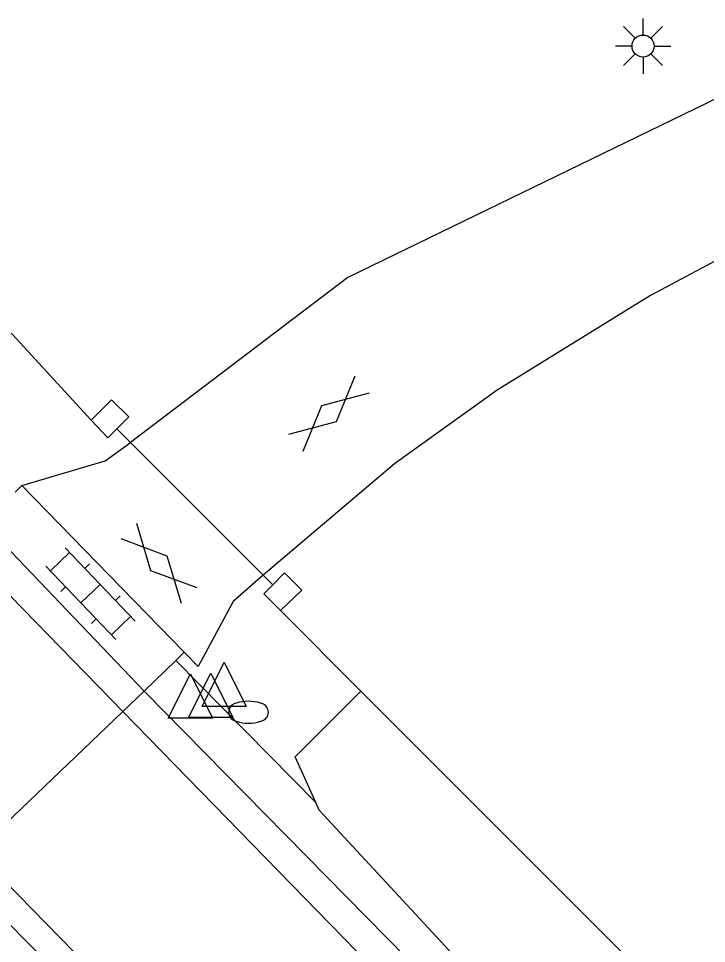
# Model space of a CAD drawing. Extents: x 124000 to 129000, y 395500 to 397503.
# Drawn here: x 127807.49 to 127823.06, y 397199.03 to 397219.96 of the extents above; entities that cross this region are included whole.
import ezdxf

# ---------------------------------------------------------------- set-up
doc = ezdxf.new("R2010")
doc.units = 0
for name, color, linetype in [('gg-afsc-hekwerk', 7, 'Continuous'), ('gg-afsc-muur', 7, 'Continuous'), ('gg-knt-verharding', 7, 'Continuous'), ('gg-kntw-greppel-droge sloot', 7, 'Continuous'), ('gt-grn-groengrens NZ', 7, 'Continuous'), ('gt-grn-weggrens', 7, 'Continuous'), ('gt-symb-brandkraan', 7, 'Continuous'), ('gt-symb-gesloten verharding', 7, 'Continuous'), ('gt-symb-klinker verharding', 7, 'Continuous'), ('gt-symb-lichtmast', 7, 'Continuous'), ('gt-symb-waterafsluiter', 7, 'Continuous')]:
    doc.layers.add(name, color=color, linetype=linetype)

# ---------------------------------------------------------------- blocks, each defined once
blk = doc.blocks.new('gt0-BR')
at = {"layer": 'gt-symb-brandkraan'}
for centre, radius, start, end in [((0, -0.691), 0.938, 73.108, 106.892), ((-0.244, 0), 0.206, 107.5669, 252.4331), ((0.599, -2.664), 3, 106.892, 107.5669), ((-0.599, -2.664), 3, 72.4331, 73.108), ((0.244, 0), 0.206, 287.567, 72.4331), ((0.599, 2.664), 3, 252.4331, 253.108), ((0, 0.691), 0.938, 253.108, 286.8921), ((-0.599, 2.664), 3, 286.8921, 287.567)]:
    blk.add_arc(centre, radius, start, end, dxfattribs=at)
blk = doc.blocks.new('gt0-WAFSL')
at = {"layer": 'gt-symb-waterafsluiter'}
for p, q in [((-0.5, -0.333), (0, 0.667)), ((0, 0.667), (0.5, -0.333)), ((0.5, -0.333), (-0.5, -0.333))]:
    blk.add_line(p, q, dxfattribs=at)
blk = doc.blocks.new('gt0-LMAST')
at = {"layer": 'gt-symb-lichtmast'}
for p, q in [((-0.182, 0.173), (-0.447, 0.438)), ((-0.005, 0.246), (-0.005, 0.621)), ((0.172, 0.173), (0.437, 0.438)), ((-0.255, -0.004), (-0.63, -0.004)), ((-0.182, -0.181), (-0.447, -0.446)), ((0.437, -0.446), (0.172, -0.181)), ((0.245, -0.004), (0.62, -0.004)), ((-0.005, -0.254), (-0.005, -0.629))]:
    blk.add_line(p, q, dxfattribs=at)
blk.add_circle((-0.005, -0.004), 0.25, dxfattribs=at)
blk = doc.blocks.new('gt0-GESVH1')
at = {"layer": 'gt-symb-gesloten verharding'}
for p, q in [((-0.992, -0.261), (0.008, 0.239)), ((0.008, -0.261), (-0.992, 0.239)), ((0.008, 0.239), (1.008, -0.261)), ((1.008, 0.239), (0.008, -0.261))]:
    blk.add_line(p, q, dxfattribs=at)
blk = doc.blocks.new('gt0-KL1')
at = {"layer": 'gt-symb-klinker verharding'}
for p, q in [((-0.5, 0.3), (-0.5, 0.45)), ((0.5, 0.3), (0.5, 0.45)), ((-1.15, 0.3), (1.15, 0.3)), ((-1, -0.3), (-1, 0.3)), ((0, -0.3), (0, 0.3)), ((1, -0.3), (1, 0.3)), ((-1.15, -0.3), (1.15, -0.3)), ((-0.5, -0.45), (-0.5, -0.3)), ((0.5, -0.45), (0.5, -0.3))]:
    blk.add_line(p, q, dxfattribs=at)

msp = doc.modelspace()

# ---------------------------------------------------------------- linework, layer by layer
at = {"layer": 'gg-afsc-hekwerk'}
for p, q in [((127809.134, 397210.872), (127806.954, 397213.237)), ((127810.024, 397210.364), (127809.714, 397210.674)), ((127813.024, 397207.363), (127810.024, 397210.364)), ((127813.242, 397207.145), (127813.024, 397207.363)), ((127815.238, 397204.738), (127813.419, 397206.558)), ((127825.047, 397194.927), (127815.238, 397204.738))]:
    msp.add_line(p, q, dxfattribs=at)
at = {"layer": 'gg-afsc-muur'}
for points in [[(127809.134, 397210.872), (127809.594, 397211.332), (127809.983, 397210.943), (127809.714, 397210.674)], [(127809.134, 397210.872), (127809.509, 397210.469), (127809.714, 397210.674)], [(127813.419, 397206.558), (127813.9, 397207.025), (127813.511, 397207.414), (127813.242, 397207.145)], [(127813.419, 397206.558), (127813.037, 397206.94), (127813.242, 397207.145)]]:
    msp.add_lwpolyline(points, dxfattribs=at)
at = {"layer": 'gg-knt-verharding'}
for p, q in [((127807.561, 397209.388), (127807.414, 397209.241)), ((127807.561, 397209.388), (127811.24, 397205.621)), ((127810.331, 397204.733), (127806.708, 397208.532)), ((127810.331, 397204.733), (127811.046, 397205.432)), ((127811.046, 397205.432), (127811.24, 397205.621))]:
    msp.add_line(p, q, dxfattribs=at)
for points in [[(127825.18, 397219.07), (127814.94, 397214.1), (127810.024, 397210.364)], [(127809.849, 397204.273), (127800.534, 397213.83), (127796.87, 397217.752)], [(127827.88, 397216.93), (127821.79, 397213.69), (127818.32, 397211.55), (127816, 397209.88), (127813.024, 397207.363)], [(127807.561, 397209.388), (127809.452, 397209.949), (127810.024, 397210.364)], [(127813.024, 397207.363), (127812.347, 397206.762), (127811.557, 397205.297), (127811.24, 397205.621)], [(127863.377, 397150.594), (127853.321, 397160.8), (127818.573, 397196.361), (127810.331, 397204.733)], [(127862.884, 397150.107), (127852.807, 397160.356), (127834.996, 397178.598), (127818.076, 397195.833), (127809.849, 397204.273)], [(127859.59, 397146.852), (127849.504, 397157.108), (127832.523, 397174.574), (127814.804, 397192.632), (127806.523, 397201.101)], [(127857.238, 397148.418), (127849.038, 397156.717), (127814.35, 397192.299), (127806.079, 397200.678)]]:
    msp.add_lwpolyline(points, dxfattribs=at)
at = {"layer": 'gg-kntw-greppel-droge sloot'}
for points in [[(127814.214, 397202.214), (127813.752, 397203.252), (127815.238, 397204.738)], [(127822.946, 397193.305), (127821.974, 397193.75), (127814.289, 397202.046), (127814.214, 397202.214)]]:
    msp.add_lwpolyline(points, dxfattribs=at)
at = {"layer": 'gt-grn-groengrens NZ'}
msp.add_line((127814.214, 397202.214), (127811.046, 397205.432), dxfattribs=at)
at = {"layer": 'gt-grn-weggrens'}
for p, q in [((127810.331, 397204.733), (127809.849, 397204.273)), ((127809.849, 397204.273), (127806.523, 397201.101))]:
    msp.add_line(p, q, dxfattribs=at)

# ---------------------------------------------------------------- block references
at = {"layer": 'gt-symb-brandkraan'}
msp.add_blockref('gt0-BR', (127812.693, 397204.26), dxfattribs=at)
at = {"layer": 'gt-symb-gesloten verharding'}
for p, rotation in [((127814.501, 397211.019), 41.22904927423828), ((127810.668, 397207.645), -46.944230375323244)]:
    msp.add_blockref('gt0-GESVH1', p, dxfattribs=dict(at, rotation=rotation))
at = {"layer": 'gt-symb-klinker verharding', "rotation": -46.37742658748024}
msp.add_blockref('gt0-KL1', (127809.117, 397206.943), dxfattribs=at)
at = {"layer": 'gt-symb-lichtmast'}
msp.add_blockref('gt0-LMAST', (127821.627, 397219.337), dxfattribs=at)
at = {"layer": 'gt-symb-waterafsluiter'}
for p in [(127812.141, 397204.722), (127811.378, 397204.46), (127811.838, 397204.475)]:
    msp.add_blockref('gt0-WAFSL', p, dxfattribs=at)

doc.saveas('drawing.dxf')
